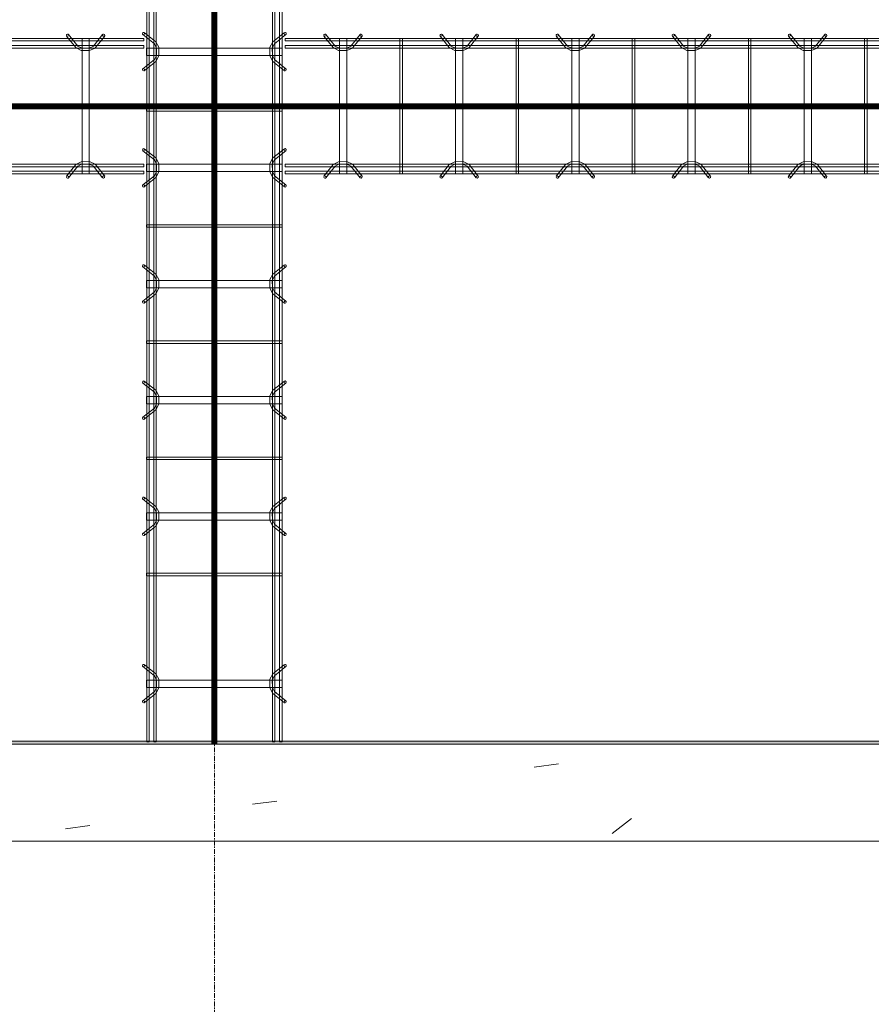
# Model space of a CAD drawing. Header units: inches. Extents: x -4136 to 1945, y -6639 to 12387.
# Tile 344 of 656: x -2520 to -2432, y 9874 to 9976. Entities that reach past the tile are written whole.
import ezdxf

# ---------------------------------------------------------------- set-up
doc = ezdxf.new("R2010")
doc.units = ezdxf.units.IN
doc.header["$MEASUREMENT"] = 0
doc.linetypes.add('Línea de rejilla', pattern=[0.875, 0.5, -0.125, 0.125, -0.125])
for name, color, linetype, lineweight in [('A-FLOR', 7, 'Continuous', 9), ('A-GENM', 7, 'Continuous', 9), ('A-WALL', 7, 'Continuous', 9), ('A-WALL-PATT', 7, 'Continuous', 18), ('S-BEAM', 7, 'Continuous', 9), ('S-FNDN', 7, 'Continuous', 9), ('S-GRID', 7, 'Continuous', 9)]:
    doc.layers.add(name, color=color, linetype=linetype, lineweight=lineweight)
pattern_1 = [(50, (0, 0), (55.0854, -4.81984), [5.76, -63.36]), (355, (0, 0), (-10.6557, 57.76853), [4.608, -50.688]), (100.451, (4.59, -0.4), (44.42947, 52.94866), [4.895, -53.848]), (46.184, (0, 15.36), (81.96444, -12.7121), [8.64, -95.04]), (96.636, (6.83, 14.3), (71.7815, 74.8124), [7.343, -80.772]), (351.184, (0, 15.36), (71.78195, 74.8124), [6.912, -76.032]), (21, (7.68, 11.52), (45.84207, -30.92146), [5.76, -63.36]), (326, (7.68, 11.52), (18.68706, 55.69148), [4.608, -50.688]), (71.451, (11.5, 8.943), (64.5289, 24.7701), [4.895, -53.848]), (37.5, (0, 0), (0.933895, 25.566816), [2.534, -47.539, 2.534, -48.922, -50.88]), (37.5, (0, 0), (0.933895, 25.566816), [-101.53, 2.534, -48.346]), (7.5, (0, 0), (20.20404, 30.2913), [2.534, -26.803, 2.534, -46.387, -19.392]), (7.5, (0, 0), (20.20404, 30.2913), [-78.259, 2.534, -16.858]), (327.5, (-17.126, 0), (40.997785, -1.732403), [2.534, -16.666, 2.534, -57.37, -79.488]), (327.5, (-17.126, 0), (40.997785, -1.732403), [-79.104, 2.534, -76.954]), (317.5, (-24.806, 0), (44.78888, 7.68784), [2.534, -22.426, 2.534, -37.248, -56.448]), (317.5, (-24.806, 0), (44.78888, 7.68784), [-64.742, 2.534, -53.914])]

# ---------------------------------------------------------------- blocks, each defined once
blk = doc.blocks.new('Dowel bar assembly - Dowel bar assembly-673744-SLAB ON GROUND JOINTS')
at = {"layer": 'S-BEAM', "color": 253, "true_color": 0xaaaaaa}
for p, q in [((172.02, 2.23), (172.97, 1.03)), ((173.18, 1.19), (172.23, 2.39)), ((175.76, 2.39), (174.81, 1.19)), ((175.01, 1.03), (175.96, 2.23)), ((184.02, 2.23), (184.97, 1.03)), ((185.18, 1.19), (184.23, 2.39)), ((187.76, 2.39), (186.81, 1.19)), ((187.01, 1.03), (187.96, 2.23)), ((196.02, 2.23), (196.97, 1.03)), ((197.18, 1.19), (196.23, 2.39)), ((199.76, 2.39), (198.81, 1.19)), ((199.01, 1.03), (199.96, 2.23)), ((208.02, 2.23), (208.97, 1.03)), ((209.18, 1.19), (208.23, 2.39)), ((211.76, 2.39), (210.81, 1.19)), ((211.01, 1.03), (211.96, 2.23)), ((220.02, 2.23), (220.97, 1.03)), ((221.18, 1.19), (220.23, 2.39)), ((223.76, 2.39), (222.81, 1.19)), ((223.01, 1.03), (223.96, 2.23)), ((237.31, 2.23), (238.26, 1.03)), ((238.46, 1.19), (237.51, 2.39)), ((241.04, 2.39), (240.09, 1.19)), ((240.3, 1.03), (241.25, 2.23)), ((245.28, 1.98), (0, 1.98)), ((0, 1.72), (245.28, 1.72)), ((245.28, 1.25), (0, 1.25)), ((173.63, 1.99), (173.63, -12.01)), ((174.38, 1.99), (173.63, 1.99)), ((173.63, 1.99), (174.38, 1.99)), ((174.38, -12.01), (174.38, 1.99)), ((179.87, 1.99), (179.87, -12.01)), ((180.13, 1.99), (179.87, 1.99)), ((179.87, 1.99), (180.13, 1.99)), ((180.13, -12.01), (180.13, 1.99)), ((185.63, 1.99), (185.63, -12.01)), ((186.38, 1.99), (185.63, 1.99)), ((185.63, 1.99), (186.38, 1.99)), ((186.38, -12.01), (186.38, 1.99)), ((191.87, 1.99), (191.87, -12.01)), ((192.13, 1.99), (191.87, 1.99)), ((191.87, 1.99), (192.13, 1.99)), ((192.13, -12.01), (192.13, 1.99)), ((197.63, 1.99), (197.63, -12.01)), ((198.38, 1.99), (197.63, 1.99)), ((197.63, 1.99), (198.38, 1.99)), ((198.38, -12.01), (198.38, 1.99)), ((203.87, 1.99), (203.87, -12.01)), ((204.13, 1.99), (203.87, 1.99)), ((203.87, 1.99), (204.13, 1.99)), ((204.13, -12.01), (204.13, 1.99)), ((209.63, 1.99), (209.63, -12.01)), ((210.38, 1.99), (209.63, 1.99)), ((209.63, 1.99), (210.38, 1.99)), ((210.38, -12.01), (210.38, 1.99)), ((215.87, 1.99), (215.87, -12.01)), ((216.13, 1.99), (215.87, 1.99)), ((215.87, 1.99), (216.13, 1.99)), ((216.13, -12.01), (216.13, 1.99)), ((221.63, 1.99), (221.63, -12.01)), ((222.38, 1.99), (221.63, 1.99)), ((221.63, 1.99), (222.38, 1.99)), ((222.38, -12.01), (222.38, 1.99)), ((227.87, 1.99), (227.87, -12.01)), ((228.13, 1.99), (227.87, 1.99)), ((227.87, 1.99), (228.13, 1.99)), ((228.13, -12.01), (228.13, 1.99)), ((238.91, 1.99), (238.91, -12.01)), ((239.66, 1.99), (238.91, 1.99)), ((238.91, 1.99), (239.66, 1.99)), ((239.66, -12.01), (239.66, 1.99)), ((245.28, 1.98), (245.28, 1.72)), ((245.28, 1.72), (245.28, 1.98)), ((245.28, 0.99), (245.28, 1.25)), ((245.28, 1.25), (245.28, 0.99)), ((0, 0.99), (245.28, 0.99)), ((245.28, -11.01), (0, -11.01)), ((172.97, -11.05), (172.02, -12.25)), ((175.96, -12.25), (175.01, -11.05)), ((184.97, -11.05), (184.02, -12.25)), ((187.96, -12.25), (187.01, -11.05)), ((196.97, -11.05), (196.02, -12.25)), ((199.96, -12.25), (199.01, -11.05)), ((208.97, -11.05), (208.02, -12.25)), ((211.96, -12.25), (211.01, -11.05)), ((220.97, -11.05), (220.02, -12.25)), ((223.96, -12.25), (223.01, -11.05)), ((238.26, -11.05), (237.31, -12.25)), ((241.25, -12.25), (240.3, -11.05)), ((245.28, -11.27), (245.28, -11.01)), ((245.28, -11.01), (245.28, -11.27)), ((0, -11.27), (245.28, -11.27)), ((245.28, -11.74), (0, -11.74)), ((0, -12), (245.28, -12)), ((172.23, -12.41), (173.18, -11.21)), ((174.38, -12.01), (173.63, -12.01)), ((173.63, -12.01), (174.38, -12.01)), ((174.81, -11.21), (175.76, -12.41)), ((180.13, -12.01), (179.87, -12.01)), ((179.87, -12.01), (180.13, -12.01)), ((184.23, -12.41), (185.18, -11.21)), ((186.38, -12.01), (185.63, -12.01)), ((185.63, -12.01), (186.38, -12.01)), ((186.81, -11.21), (187.76, -12.41)), ((192.13, -12.01), (191.87, -12.01)), ((191.87, -12.01), (192.13, -12.01)), ((196.23, -12.41), (197.18, -11.21)), ((198.38, -12.01), (197.63, -12.01)), ((197.63, -12.01), (198.38, -12.01)), ((198.81, -11.21), (199.76, -12.41)), ((204.13, -12.01), (203.87, -12.01)), ((203.87, -12.01), (204.13, -12.01)), ((208.23, -12.41), (209.18, -11.21)), ((210.38, -12.01), (209.63, -12.01)), ((209.63, -12.01), (210.38, -12.01)), ((210.81, -11.21), (211.76, -12.41)), ((216.13, -12.01), (215.87, -12.01)), ((215.87, -12.01), (216.13, -12.01)), ((220.23, -12.41), (221.18, -11.21)), ((222.38, -12.01), (221.63, -12.01)), ((221.63, -12.01), (222.38, -12.01)), ((222.81, -11.21), (223.76, -12.41)), ((228.13, -12.01), (227.87, -12.01)), ((227.87, -12.01), (228.13, -12.01)), ((237.51, -12.41), (238.46, -11.21)), ((239.66, -12.01), (238.91, -12.01)), ((238.91, -12.01), (239.66, -12.01)), ((240.09, -11.21), (241.04, -12.41)), ((245.28, -12), (245.28, -11.74)), ((245.28, -11.74), (245.28, -12))]:
    blk.add_line(p, q, dxfattribs=at)
at = {"layer": 'S-BEAM', "color": 253, "true_color": 0xaaaaaa, "flags": 128}
for points in [[(172.97, 1.03), (173.53, 0.73), (174.39, 0.72), (174.97, 0.99), (175.01, 1.03)], [(173.18, 1.19), (173.62, 0.97), (174.38, 0.98), (174.81, 1.19)], [(184.97, 1.03), (185.53, 0.73), (186.39, 0.72), (186.97, 0.99), (187.01, 1.03)], [(185.18, 1.19), (185.62, 0.97), (186.38, 0.98), (186.81, 1.19)], [(196.97, 1.03), (197.53, 0.73), (198.39, 0.72), (198.97, 0.99), (199.01, 1.03)], [(197.18, 1.19), (197.62, 0.97), (198.38, 0.98), (198.81, 1.19)], [(208.97, 1.03), (209.53, 0.73), (210.39, 0.72), (210.97, 0.99), (211.01, 1.03)], [(209.18, 1.19), (209.62, 0.97), (210.38, 0.98), (210.81, 1.19)], [(220.97, 1.03), (221.53, 0.73), (222.39, 0.72), (222.97, 0.99), (223.01, 1.03)], [(221.18, 1.19), (221.62, 0.97), (222.38, 0.98), (222.81, 1.19)], [(238.26, 1.03), (238.81, 0.73), (239.67, 0.72), (240.26, 0.99), (240.3, 1.03)], [(238.46, 1.19), (238.91, 0.97), (239.67, 0.98), (240.09, 1.19)], [(172.97, -11.05), (173.53, -10.75), (174.39, -10.74), (174.97, -11.01), (175.01, -11.05)], [(173.18, -11.21), (173.62, -10.99), (174.38, -11), (174.81, -11.21)], [(184.97, -11.05), (185.53, -10.75), (186.39, -10.74), (186.97, -11.01), (187.01, -11.05)], [(185.18, -11.21), (185.62, -10.99), (186.38, -11), (186.81, -11.21)], [(196.97, -11.05), (197.53, -10.75), (198.39, -10.74), (198.97, -11.01), (199.01, -11.05)], [(197.18, -11.21), (197.62, -10.99), (198.38, -11), (198.81, -11.21)], [(208.97, -11.05), (209.53, -10.75), (210.39, -10.74), (210.97, -11.01), (211.01, -11.05)], [(209.18, -11.21), (209.62, -10.99), (210.38, -11), (210.81, -11.21)], [(220.97, -11.05), (221.53, -10.75), (222.39, -10.74), (222.97, -11.01), (223.01, -11.05)], [(221.18, -11.21), (221.62, -10.99), (222.38, -11), (222.81, -11.21)], [(238.26, -11.05), (238.81, -10.75), (239.67, -10.74), (240.26, -11.01), (240.3, -11.05)], [(238.46, -11.21), (238.91, -10.99), (239.67, -11), (240.09, -11.21)]]:
    blk.add_lwpolyline(points, dxfattribs=at)
at = {"layer": 'S-BEAM', "color": 253, "true_color": 0xaaaaaa}
for centre, major_axis, start_param, end_param in [((172.12, 2.31), (0.101, 0.08), 5.709265, 8.850858), ((172.12, 2.31), (0.101, 0.08), 2.567673, 5.709265), ((175.86, 2.31), (-0.101, 0.08), 3.715513, 6.857105), ((175.86, 2.31), (-0.101, 0.08), 0.57392, 3.715513), ((184.12, 2.31), (0.101, 0.08), 5.709265, 8.850858), ((184.12, 2.31), (0.101, 0.08), 2.567673, 5.709265), ((187.86, 2.31), (-0.101, 0.08), 3.715513, 6.857105), ((187.86, 2.31), (-0.101, 0.08), 0.57392, 3.715513), ((196.12, 2.31), (0.101, 0.08), 5.709265, 8.850858), ((196.12, 2.31), (0.101, 0.08), 2.567673, 5.709265), ((199.86, 2.31), (-0.101, 0.08), 3.715513, 6.857105), ((199.86, 2.31), (-0.101, 0.08), 0.57392, 3.715513), ((208.12, 2.31), (0.101, 0.08), 5.709265, 8.850858), ((208.12, 2.31), (0.101, 0.08), 2.567673, 5.709265), ((211.86, 2.31), (-0.101, 0.08), 3.715513, 6.857105), ((211.86, 2.31), (-0.101, 0.08), 0.57392, 3.715513), ((220.12, 2.31), (0.101, 0.08), 5.709265, 8.850858), ((220.12, 2.31), (0.101, 0.08), 2.567673, 5.709265), ((223.86, 2.31), (-0.101, 0.08), 3.715513, 6.857105), ((223.86, 2.31), (-0.101, 0.08), 0.57392, 3.715513), ((237.41, 2.31), (0.101, 0.08), 5.709265, 8.850858), ((237.41, 2.31), (0.101, 0.08), 2.567673, 5.709265), ((241.15, 2.31), (-0.101, 0.08), 3.715513, 6.857105), ((241.15, 2.31), (-0.101, 0.08), 0.57392, 3.715513), ((172.12, -12.33), (-0.101, 0.08), 3.715513, 6.857105), ((172.12, -12.33), (-0.101, 0.08), 0.57392, 3.715513), ((175.86, -12.33), (0.101, 0.08), 5.709265, 8.850858), ((175.86, -12.33), (0.101, 0.08), 2.567673, 5.709265), ((184.12, -12.33), (-0.101, 0.08), 3.715513, 6.857105), ((184.12, -12.33), (-0.101, 0.08), 0.57392, 3.715513), ((187.86, -12.33), (0.101, 0.08), 5.709265, 8.850858), ((187.86, -12.33), (0.101, 0.08), 2.567673, 5.709265), ((196.12, -12.33), (-0.101, 0.08), 3.715513, 6.857105), ((196.12, -12.33), (-0.101, 0.08), 0.57392, 3.715513), ((199.86, -12.33), (0.101, 0.08), 5.709265, 8.850858), ((199.86, -12.33), (0.101, 0.08), 2.567673, 5.709265), ((208.12, -12.33), (-0.101, 0.08), 3.715513, 6.857105), ((208.12, -12.33), (-0.101, 0.08), 0.57392, 3.715513), ((211.86, -12.33), (0.101, 0.08), 5.709265, 8.850858), ((211.86, -12.33), (0.101, 0.08), 2.567673, 5.709265), ((220.12, -12.33), (-0.101, 0.08), 3.715513, 6.857105), ((220.12, -12.33), (-0.101, 0.08), 0.57392, 3.715513), ((223.86, -12.33), (0.101, 0.08), 5.709265, 8.850858), ((223.86, -12.33), (0.101, 0.08), 2.567673, 5.709265), ((237.41, -12.33), (-0.101, 0.08), 3.715513, 6.857105), ((237.41, -12.33), (-0.101, 0.08), 0.57392, 3.715513), ((241.15, -12.33), (0.101, 0.08), 5.709265, 8.850858), ((241.15, -12.33), (0.101, 0.08), 2.567673, 5.709265)]:
    blk.add_ellipse(centre, major_axis=major_axis, ratio=0.816528, start_param=start_param, end_param=end_param, dxfattribs=at)
blk = doc.blocks.new('Dowel bar assembly - Dowel bar assembly-674000-SLAB ON GROUND JOINTS')
at = {"layer": 'S-BEAM', "color": 253, "true_color": 0xaaaaaa}
for p, q in [((140.21, 2.23), (141.16, 1.03)), ((141.36, 1.19), (140.41, 2.39)), ((143.94, 2.39), (142.99, 1.19)), ((143.2, 1.03), (144.15, 2.23)), ((148.18, 1.98), (0, 1.98)), ((0, 1.72), (148.18, 1.72)), ((148.18, 1.25), (0, 1.25)), ((141.81, 1.99), (141.81, -12.01)), ((142.56, 1.99), (141.81, 1.99)), ((141.81, 1.99), (142.56, 1.99)), ((142.56, -12.01), (142.56, 1.99)), ((148.18, 1.98), (148.18, 1.72)), ((148.18, 1.72), (148.18, 1.98)), ((148.18, 0.99), (148.18, 1.25)), ((148.18, 1.25), (148.18, 0.99)), ((0, 0.99), (148.18, 0.99)), ((148.18, -11.01), (0, -11.01)), ((141.16, -11.05), (140.21, -12.25)), ((144.15, -12.25), (143.2, -11.05)), ((148.18, -11.27), (148.18, -11.01)), ((148.18, -11.01), (148.18, -11.27)), ((0, -11.27), (148.18, -11.27)), ((148.18, -11.74), (0, -11.74)), ((0, -12), (148.18, -12)), ((140.41, -12.41), (141.36, -11.21)), ((142.56, -12.01), (141.81, -12.01)), ((141.81, -12.01), (142.56, -12.01)), ((142.99, -11.21), (143.94, -12.41)), ((148.18, -12), (148.18, -11.74)), ((148.18, -11.74), (148.18, -12))]:
    blk.add_line(p, q, dxfattribs=at)
at = {"layer": 'S-BEAM', "color": 253, "true_color": 0xaaaaaa, "flags": 128}
for points in [[(141.16, 1.03), (141.71, 0.73), (142.57, 0.72), (143.15, 0.99), (143.2, 1.03)], [(141.36, 1.19), (141.81, 0.97), (142.56, 0.98), (142.99, 1.19)], [(141.16, -11.05), (141.71, -10.75), (142.57, -10.74), (143.15, -11.01), (143.2, -11.05)], [(141.36, -11.21), (141.81, -10.99), (142.56, -11), (142.99, -11.21)]]:
    blk.add_lwpolyline(points, dxfattribs=at)
at = {"layer": 'S-BEAM', "color": 253, "true_color": 0xaaaaaa}
for centre, major_axis, start_param, end_param in [((140.31, 2.31), (0.101, 0.08), 5.709265, 8.850858), ((140.31, 2.31), (0.101, 0.08), 2.567673, 5.709265), ((144.04, 2.31), (-0.101, 0.08), 3.715513, 6.857105), ((144.04, 2.31), (-0.101, 0.08), 0.57392, 3.715513), ((140.31, -12.33), (-0.101, 0.08), 3.715513, 6.857105), ((140.31, -12.33), (-0.101, 0.08), 0.57392, 3.715513), ((144.04, -12.33), (0.101, 0.08), 5.709265, 8.850858), ((144.04, -12.33), (0.101, 0.08), 2.567673, 5.709265)]:
    blk.add_ellipse(centre, major_axis=major_axis, ratio=0.816528, start_param=start_param, end_param=end_param, dxfattribs=at)
blk = doc.blocks.new('Dowel bar assembly - Dowel bar assembly-674565-SLAB ON GROUND JOINTS')
at = {"layer": 'S-BEAM', "color": 253, "true_color": 0xaaaaaa}
for p, q in [((4.02, 2.23), (4.97, 1.03)), ((5.18, 1.19), (4.23, 2.39)), ((7.76, 2.39), (6.81, 1.19)), ((7.01, 1.03), (7.96, 2.23)), ((16.02, 2.23), (16.97, 1.03)), ((17.18, 1.19), (16.23, 2.39)), ((19.76, 2.39), (18.81, 1.19)), ((19.01, 1.03), (19.96, 2.23)), ((28.02, 2.23), (28.97, 1.03)), ((29.18, 1.19), (28.23, 2.39)), ((31.76, 2.39), (30.81, 1.19)), ((31.01, 1.03), (31.96, 2.23)), ((40.02, 2.23), (40.97, 1.03)), ((41.18, 1.19), (40.23, 2.39)), ((43.76, 2.39), (42.81, 1.19)), ((43.01, 1.03), (43.96, 2.23)), ((52.02, 2.23), (52.97, 1.03)), ((53.18, 1.19), (52.23, 2.39)), ((55.76, 2.39), (54.81, 1.19)), ((55.01, 1.03), (55.96, 2.23)), ((148.47, 1.98), (0, 1.98)), ((0, 1.98), (0, 1.72)), ((0, 1.72), (0, 1.98)), ((0, 1.72), (148.47, 1.72)), ((148.47, 1.25), (0, 1.25)), ((0, 0.99), (0, 1.25)), ((0, 1.25), (0, 0.99)), ((5.63, 1.99), (5.63, -12.01)), ((6.38, 1.99), (5.63, 1.99)), ((5.63, 1.99), (6.38, 1.99)), ((6.38, -12.01), (6.38, 1.99)), ((11.87, 1.99), (11.87, -12.01)), ((12.13, 1.99), (11.87, 1.99)), ((11.87, 1.99), (12.13, 1.99)), ((12.13, -12.01), (12.13, 1.99)), ((17.63, 1.99), (17.63, -12.01)), ((18.38, 1.99), (17.63, 1.99)), ((17.63, 1.99), (18.38, 1.99)), ((18.38, -12.01), (18.38, 1.99)), ((23.87, 1.99), (23.87, -12.01)), ((24.13, 1.99), (23.87, 1.99)), ((23.87, 1.99), (24.13, 1.99)), ((24.13, -12.01), (24.13, 1.99)), ((29.63, 1.99), (29.63, -12.01)), ((30.38, 1.99), (29.63, 1.99)), ((29.63, 1.99), (30.38, 1.99)), ((30.38, -12.01), (30.38, 1.99)), ((35.87, 1.99), (35.87, -12.01)), ((36.13, 1.99), (35.87, 1.99)), ((35.87, 1.99), (36.13, 1.99)), ((36.13, -12.01), (36.13, 1.99)), ((41.63, 1.99), (41.63, -12.01)), ((42.38, 1.99), (41.63, 1.99)), ((41.63, 1.99), (42.38, 1.99)), ((42.38, -12.01), (42.38, 1.99)), ((47.87, 1.99), (47.87, -12.01)), ((48.13, 1.99), (47.87, 1.99)), ((47.87, 1.99), (48.13, 1.99)), ((48.13, -12.01), (48.13, 1.99)), ((53.63, 1.99), (53.63, -12.01)), ((54.38, 1.99), (53.63, 1.99)), ((53.63, 1.99), (54.38, 1.99)), ((54.38, -12.01), (54.38, 1.99)), ((59.87, 1.99), (59.87, -12.01)), ((60.13, 1.99), (59.87, 1.99)), ((59.87, 1.99), (60.13, 1.99)), ((60.13, -12.01), (60.13, 1.99)), ((0, 0.99), (148.47, 0.99)), ((148.47, -11.01), (0, -11.01)), ((0, -11.27), (0, -11.01)), ((0, -11.01), (0, -11.27)), ((4.97, -11.05), (4.02, -12.25)), ((7.96, -12.25), (7.01, -11.05)), ((16.97, -11.05), (16.02, -12.25)), ((19.96, -12.25), (19.01, -11.05)), ((28.97, -11.05), (28.02, -12.25)), ((31.96, -12.25), (31.01, -11.05)), ((40.97, -11.05), (40.02, -12.25)), ((43.96, -12.25), (43.01, -11.05)), ((52.97, -11.05), (52.02, -12.25)), ((55.96, -12.25), (55.01, -11.05)), ((0, -11.27), (148.47, -11.27)), ((148.47, -11.74), (0, -11.74)), ((0, -12), (0, -11.74)), ((0, -11.74), (0, -12)), ((0, -12), (148.47, -12)), ((4.23, -12.41), (5.18, -11.21)), ((6.38, -12.01), (5.63, -12.01)), ((5.63, -12.01), (6.38, -12.01)), ((6.81, -11.21), (7.76, -12.41)), ((12.13, -12.01), (11.87, -12.01)), ((11.87, -12.01), (12.13, -12.01)), ((16.23, -12.41), (17.18, -11.21)), ((18.38, -12.01), (17.63, -12.01)), ((17.63, -12.01), (18.38, -12.01)), ((18.81, -11.21), (19.76, -12.41)), ((24.13, -12.01), (23.87, -12.01)), ((23.87, -12.01), (24.13, -12.01)), ((28.23, -12.41), (29.18, -11.21)), ((30.38, -12.01), (29.63, -12.01)), ((29.63, -12.01), (30.38, -12.01)), ((30.81, -11.21), (31.76, -12.41)), ((36.13, -12.01), (35.87, -12.01)), ((35.87, -12.01), (36.13, -12.01)), ((40.23, -12.41), (41.18, -11.21)), ((42.38, -12.01), (41.63, -12.01)), ((41.63, -12.01), (42.38, -12.01)), ((42.81, -11.21), (43.76, -12.41)), ((48.13, -12.01), (47.87, -12.01)), ((47.87, -12.01), (48.13, -12.01)), ((52.23, -12.41), (53.18, -11.21)), ((54.38, -12.01), (53.63, -12.01)), ((53.63, -12.01), (54.38, -12.01)), ((54.81, -11.21), (55.76, -12.41)), ((60.13, -12.01), (59.87, -12.01)), ((59.87, -12.01), (60.13, -12.01))]:
    blk.add_line(p, q, dxfattribs=at)
at = {"layer": 'S-BEAM', "color": 253, "true_color": 0xaaaaaa, "flags": 128}
for points in [[(4.97, 1.03), (5.53, 0.73), (6.39, 0.72), (6.97, 0.99), (7.01, 1.03)], [(5.18, 1.19), (5.62, 0.97), (6.38, 0.98), (6.81, 1.19)], [(16.97, 1.03), (17.53, 0.73), (18.39, 0.72), (18.97, 0.99), (19.01, 1.03)], [(17.18, 1.19), (17.62, 0.97), (18.38, 0.98), (18.81, 1.19)], [(28.97, 1.03), (29.53, 0.73), (30.39, 0.72), (30.97, 0.99), (31.01, 1.03)], [(29.18, 1.19), (29.62, 0.97), (30.38, 0.98), (30.81, 1.19)], [(40.97, 1.03), (41.53, 0.73), (42.39, 0.72), (42.97, 0.99), (43.01, 1.03)], [(41.18, 1.19), (41.62, 0.97), (42.38, 0.98), (42.81, 1.19)], [(52.97, 1.03), (53.53, 0.73), (54.39, 0.72), (54.97, 0.99), (55.01, 1.03)], [(53.18, 1.19), (53.62, 0.97), (54.38, 0.98), (54.81, 1.19)], [(4.97, -11.05), (5.53, -10.75), (6.39, -10.74), (6.97, -11.01), (7.01, -11.05)], [(5.18, -11.21), (5.62, -10.99), (6.38, -11), (6.81, -11.21)], [(16.97, -11.05), (17.53, -10.75), (18.39, -10.74), (18.97, -11.01), (19.01, -11.05)], [(17.18, -11.21), (17.62, -10.99), (18.38, -11), (18.81, -11.21)], [(28.97, -11.05), (29.53, -10.75), (30.39, -10.74), (30.97, -11.01), (31.01, -11.05)], [(29.18, -11.21), (29.62, -10.99), (30.38, -11), (30.81, -11.21)], [(40.97, -11.05), (41.53, -10.75), (42.39, -10.74), (42.97, -11.01), (43.01, -11.05)], [(41.18, -11.21), (41.62, -10.99), (42.38, -11), (42.81, -11.21)], [(52.97, -11.05), (53.53, -10.75), (54.39, -10.74), (54.97, -11.01), (55.01, -11.05)], [(53.18, -11.21), (53.62, -10.99), (54.38, -11), (54.81, -11.21)]]:
    blk.add_lwpolyline(points, dxfattribs=at)
at = {"layer": 'S-BEAM', "color": 253, "true_color": 0xaaaaaa}
for centre, major_axis, start_param, end_param in [((4.12, 2.31), (0.101, 0.08), 5.709265, 8.850858), ((4.12, 2.31), (0.101, 0.08), 2.567673, 5.709265), ((7.86, 2.31), (-0.101, 0.08), 3.715513, 6.857105), ((7.86, 2.31), (-0.101, 0.08), 0.57392, 3.715513), ((16.12, 2.31), (0.101, 0.08), 5.709265, 8.850858), ((16.12, 2.31), (0.101, 0.08), 2.567673, 5.709265), ((19.86, 2.31), (-0.101, 0.08), 3.715513, 6.857105), ((19.86, 2.31), (-0.101, 0.08), 0.57392, 3.715513), ((28.12, 2.31), (0.101, 0.08), 5.709265, 8.850858), ((28.12, 2.31), (0.101, 0.08), 2.567673, 5.709265), ((31.86, 2.31), (-0.101, 0.08), 3.715513, 6.857105), ((31.86, 2.31), (-0.101, 0.08), 0.57392, 3.715513), ((40.12, 2.31), (0.101, 0.08), 5.709265, 8.850858), ((40.12, 2.31), (0.101, 0.08), 2.567673, 5.709265), ((43.86, 2.31), (-0.101, 0.08), 3.715513, 6.857105), ((43.86, 2.31), (-0.101, 0.08), 0.57392, 3.715513), ((52.12, 2.31), (0.101, 0.08), 5.709265, 8.850858), ((52.12, 2.31), (0.101, 0.08), 2.567673, 5.709265), ((55.86, 2.31), (-0.101, 0.08), 3.715513, 6.857105), ((55.86, 2.31), (-0.101, 0.08), 0.57392, 3.715513), ((4.12, -12.33), (-0.101, 0.08), 3.715513, 6.857105), ((4.12, -12.33), (-0.101, 0.08), 0.57392, 3.715513), ((7.86, -12.33), (0.101, 0.08), 5.709265, 8.850858), ((7.86, -12.33), (0.101, 0.08), 2.567673, 5.709265), ((16.12, -12.33), (-0.101, 0.08), 3.715513, 6.857105), ((16.12, -12.33), (-0.101, 0.08), 0.57392, 3.715513), ((19.86, -12.33), (0.101, 0.08), 5.709265, 8.850858), ((19.86, -12.33), (0.101, 0.08), 2.567673, 5.709265), ((28.12, -12.33), (-0.101, 0.08), 3.715513, 6.857105), ((28.12, -12.33), (-0.101, 0.08), 0.57392, 3.715513), ((31.86, -12.33), (0.101, 0.08), 5.709265, 8.850858), ((31.86, -12.33), (0.101, 0.08), 2.567673, 5.709265), ((40.12, -12.33), (-0.101, 0.08), 3.715513, 6.857105), ((40.12, -12.33), (-0.101, 0.08), 0.57392, 3.715513), ((43.86, -12.33), (0.101, 0.08), 5.709265, 8.850858), ((43.86, -12.33), (0.101, 0.08), 2.567673, 5.709265), ((52.12, -12.33), (-0.101, 0.08), 3.715513, 6.857105), ((52.12, -12.33), (-0.101, 0.08), 0.57392, 3.715513), ((55.86, -12.33), (0.101, 0.08), 5.709265, 8.850858), ((55.86, -12.33), (0.101, 0.08), 2.567673, 5.709265)]:
    blk.add_ellipse(centre, major_axis=major_axis, ratio=0.816528, start_param=start_param, end_param=end_param, dxfattribs=at)

msp = doc.modelspace()

# ---------------------------------------------------------------- hatches: boundary and pattern name
at = {"layer": 'A-GENM', "true_color": 0x0000ff}
for points in [[(-2500.58036, 9901.1894), (-2500.58036, 9901.50436), (-2500.58036, 10146.38815), (-2500.32374, 10146.13152), (-2500.15717, 10146.2981), (-2500.15717, 9901.50436), (-2500.15717, 9901.1894)], [(-2500.52059, 9901.1894), (-2500.52059, 9901.50436), (-2500.52059, 10146.32838), (-2500.32374, 10146.13152), (-2500.21238, 10146.24288), (-2500.12689, 10146.32838), (-2500.12689, 9901.50436), (-2500.12689, 9901.1894)], [(-2500.50273, 9901.1894), (-2500.50273, 9901.50436), (-2500.50273, 10146.31052), (-2500.32374, 10146.13152), (-2500.15869, 10146.29658), (-2500.15869, 9901.50436), (-2500.15869, 9901.1894)], [(-2500.49348, 9901.1894), (-2500.49348, 9901.50436), (-2500.49348, 10146.30127), (-2500.32374, 10146.13152), (-2500.07181, 10146.38346), (-2500.07181, 9901.50436), (-2500.07181, 9901.1894)], [(-2500.36718, 9901.1894), (-2500.36718, 9901.50436), (-2500.36718, 10146.17497), (-2500.32374, 10146.13152), (-2500.2803, 10146.17497), (-2500.2803, 9901.50436), (-2500.2803, 9901.1894)], [(-2500.2803, 9901.1894), (-2500.2803, 9901.50436), (-2500.2803, 10146.17497), (-2500.07029, 10146.38498), (-2500.07029, 9901.50436), (-2500.07029, 9901.1894)], [(-3819.32374, 9967.3272), (-1943.13624, 9967.3272), (-1943.13624, 9967.11719), (-3819.32374, 9967.11719)], [(-3819.32374, 9967.32568), (-1943.13624, 9967.32568), (-1943.13624, 9966.904), (-3819.32374, 9966.904)], [(-1943.13624, 9966.8769), (-3819.32374, 9966.8769), (-3819.32374, 9967.2706), (-1943.13624, 9967.2706)], [(-3819.32374, 9967.24032), (-1943.13624, 9967.24032), (-1943.13624, 9966.81712), (-3819.32374, 9966.81712)], [(-3819.32374, 9967.2388), (-1943.13624, 9967.2388), (-1943.13624, 9966.89476), (-3819.32374, 9966.89476)], [(-3819.32374, 9967.11719), (-1943.13624, 9967.11719), (-1943.13624, 9967.03031), (-3819.32374, 9967.03031)]]:
    msp.add_hatch(color=5, dxfattribs=at).paths.add_polyline_path(points, flags=0)
at = {"layer": 'A-GENM', "true_color": 0xff0000}
for points in [[(-2500.36718, 9901.1894), (-2500.48122, 9901.1894), (-2663.66626, 9901.1894), (-2663.7803, 9901.1894), (-2663.7803, 9901.50436), (-2500.36718, 9901.50436)], [(-2500.52059, 9901.1894), (-2663.62689, 9901.1894), (-2663.62689, 9901.50436), (-2500.52059, 9901.50436)], [(-2500.15869, 9901.1894), (-2500.58036, 9901.1894), (-2500.58036, 9901.50436), (-2500.15869, 9901.50436)], [(-2500.52059, 9901.50436), (-2500.48122, 9901.50436), (-2500.48122, 9901.1894), (-2500.52059, 9901.1894)], [(-2500.07029, 9901.1894), (-2500.49348, 9901.1894), (-2500.49348, 9901.50436), (-2500.07029, 9901.50436)], [(-2500.07181, 9901.1894), (-2500.41585, 9901.1894), (-2500.41585, 9901.50436), (-2500.07181, 9901.50436)], [(-2500.15717, 9901.1894), (-2500.36718, 9901.1894), (-2500.36718, 9901.50436), (-2500.15717, 9901.50436)], [(-2336.86718, 9901.1894), (-2336.98122, 9901.1894), (-2500.16626, 9901.1894), (-2500.2803, 9901.1894), (-2500.2803, 9901.50436), (-2336.86718, 9901.50436)], [(-2500.16626, 9901.50436), (-2500.12689, 9901.50436), (-2500.12689, 9901.1894), (-2500.16626, 9901.1894)], [(-2337.02059, 9901.1894), (-2500.12689, 9901.1894), (-2500.12689, 9901.50436), (-2337.02059, 9901.50436)]]:
    msp.add_hatch(color=1, dxfattribs=at).paths.add_polyline_path(points, flags=0)
at = {"layer": 'A-WALL-PATT', "lineweight": 9, "true_color": 0xd4d4d4}
h = msp.add_hatch(dxfattribs=at)
h.set_pattern_fill('FP_1', color=254, style=0, pattern_type=2)
h.set_pattern_definition(pattern_1)
h.paths.add_polyline_path([(-2815.32374, 9891.1894), (-2815.32374, 9901.1894), (-2512.32374, 9901.1894), (-2512.32374, 9891.1894)], flags=0)
h = msp.add_hatch(dxfattribs=at)
h.set_pattern_fill('FP_1', color=254, style=0, pattern_type=2)
h.set_pattern_definition(pattern_1)
h.paths.add_polyline_path([(-2512.32374, 9891.1894), (-2512.32374, 9901.1894), (-2161.32374, 9901.1894), (-2161.32374, 9891.1894)], flags=0)

# ---------------------------------------------------------------- linework, layer by layer
at = {"layer": 'A-FLOR'}
msp.add_line((-1943.13624, 9901.1894), (-2512.32374, 9901.1894), dxfattribs=at)
at = {"layer": 'A-GENM', "color": 5, "true_color": 0x0000ff}
for p, q in [((-2500.58036, 9901.50436), (-2500.58036, 10146.38815)), ((-2500.52059, 10146.32838), (-2500.52059, 9901.50436)), ((-2500.52059, 10146.32838), (-2500.52059, 9901.50436)), ((-2500.50273, 10146.31052), (-2500.50273, 9901.50436)), ((-2500.49348, 9901.50436), (-2500.49348, 10146.30127)), ((-2500.48122, 9901.50436), (-2500.48122, 10146.28901)), ((-2500.48122, 10146.28901), (-2500.48122, 9901.50436)), ((-2500.41585, 9901.50436), (-2500.41585, 10146.22364)), ((-2500.36718, 10146.17497), (-2500.36718, 9901.50436)), ((-2500.2803, 10146.17497), (-2500.2803, 9901.50436)), ((-2500.16626, 9901.50436), (-2500.16626, 10146.28901)), ((-2500.16626, 9901.50436), (-2500.16626, 10146.28901)), ((-2500.15869, 9901.50436), (-2500.15869, 10146.29658)), ((-2500.15717, 9901.50436), (-2500.15717, 10146.2981)), ((-2500.12689, 10146.32838), (-2500.12689, 9901.50436)), ((-2500.12689, 10146.32838), (-2500.12689, 9901.50436)), ((-2500.07181, 9901.50436), (-2500.07181, 10146.38346)), ((-2500.07029, 9901.50436), (-2500.07029, 10146.38498)), ((-1943.13624, 9967.3272), (-3819.32374, 9967.3272)), ((-1943.13624, 9967.32568), (-3819.32374, 9967.32568)), ((-3819.32374, 9967.2706), (-1943.13624, 9967.2706)), ((-3819.32374, 9967.2706), (-1943.13624, 9967.2706)), ((-1943.13624, 9967.24032), (-3819.32374, 9967.24032)), ((-1943.13624, 9967.2388), (-3819.32374, 9967.2388)), ((-1943.13624, 9967.23123), (-3819.32374, 9967.23123)), ((-1943.13624, 9967.23123), (-3819.32374, 9967.23123)), ((-3819.32374, 9967.11719), (-1943.13624, 9967.11719)), ((-1943.13624, 9967.03031), (-3819.32374, 9967.03031)), ((-1943.13624, 9966.98164), (-3819.32374, 9966.98164)), ((-1943.13624, 9966.91627), (-3819.32374, 9966.91627)), ((-3819.32374, 9966.91627), (-1943.13624, 9966.91627)), ((-1943.13624, 9966.904), (-3819.32374, 9966.904)), ((-3819.32374, 9966.89476), (-1943.13624, 9966.89476)), ((-3819.32374, 9966.8769), (-1943.13624, 9966.8769)), ((-3819.32374, 9966.8769), (-1943.13624, 9966.8769)), ((-1943.13624, 9966.81712), (-3819.32374, 9966.81712)), ((-2500.58036, 9901.1894), (-2500.58036, 9901.50436)), ((-2500.15717, 9901.1894), (-2500.58036, 9901.1894)), ((-2500.58036, 9901.1894), (-2500.15869, 9901.1894)), ((-2500.12689, 9901.1894), (-2500.52059, 9901.1894)), ((-2500.50273, 9901.50436), (-2500.50273, 9901.1894)), ((-2500.15869, 9901.1894), (-2500.50273, 9901.1894)), ((-2500.50273, 9901.1894), (-2500.41585, 9901.1894)), ((-2500.49348, 9901.1894), (-2500.49348, 9901.50436)), ((-2500.07181, 9901.1894), (-2500.49348, 9901.1894)), ((-2500.49348, 9901.1894), (-2500.07029, 9901.1894)), ((-2500.48122, 9901.1894), (-2500.36718, 9901.1894)), ((-2500.41585, 9901.1894), (-2500.41585, 9901.50436)), ((-2500.41585, 9901.1894), (-2500.07181, 9901.1894)), ((-2500.36718, 9901.50436), (-2500.36718, 9901.1894)), ((-2500.36718, 9901.1894), (-2500.2803, 9901.1894)), ((-2500.2803, 9901.1894), (-2500.36718, 9901.1894)), ((-2500.36718, 9901.1894), (-2500.15717, 9901.1894)), ((-2500.2803, 9901.50436), (-2500.2803, 9901.1894)), ((-2500.2803, 9901.1894), (-2500.16626, 9901.1894)), ((-2500.07029, 9901.1894), (-2500.2803, 9901.1894)), ((-2500.15869, 9901.1894), (-2500.15869, 9901.50436)), ((-2500.15717, 9901.1894), (-2500.15717, 9901.50436)), ((-2500.07181, 9901.1894), (-2500.07181, 9901.50436)), ((-2500.07029, 9901.1894), (-2500.07029, 9901.50436))]:
    msp.add_line(p, q, dxfattribs=at)
at = {"layer": 'A-GENM', "color": 1, "true_color": 0xff0000}
for p, q in [((-2663.91585, 9901.50436), (-2500.50273, 9901.50436)), ((-2663.86792, 9901.1894), (-2500.54169, 9901.1894)), ((-2663.7803, 9901.50436), (-2500.36718, 9901.50436)), ((-2500.48122, 9901.50436), (-2663.66626, 9901.50436)), ((-2500.48122, 9901.1894), (-2663.66626, 9901.1894)), ((-2500.52059, 9901.50436), (-2663.62689, 9901.50436)), ((-2500.52059, 9901.1894), (-2663.62689, 9901.1894)), ((-2663.62689, 9901.1894), (-2500.52059, 9901.1894)), ((-2500.58036, 9901.50436), (-2500.58036, 9901.1894)), ((-2500.58036, 9901.50436), (-2500.15717, 9901.50436)), ((-2500.15869, 9901.50436), (-2500.58036, 9901.50436)), ((-2500.58036, 9901.1894), (-2500.15869, 9901.1894)), ((-2500.15717, 9901.1894), (-2500.58036, 9901.1894)), ((-2500.54169, 9901.1894), (-2500.50273, 9901.1894)), ((-2500.48122, 9901.50436), (-2500.52059, 9901.50436)), ((-2500.48122, 9901.1894), (-2500.52059, 9901.1894)), ((-2500.50273, 9901.1894), (-2500.50273, 9901.50436)), ((-2500.50273, 9901.50436), (-2500.15869, 9901.50436)), ((-2500.15869, 9901.1894), (-2500.50273, 9901.1894)), ((-2500.07181, 9901.50436), (-2500.49348, 9901.50436)), ((-2500.49348, 9901.50436), (-2500.07029, 9901.50436)), ((-2500.49348, 9901.50436), (-2500.49348, 9901.1894)), ((-2500.07029, 9901.1894), (-2500.49348, 9901.1894)), ((-2500.49348, 9901.1894), (-2500.07181, 9901.1894)), ((-2500.36718, 9901.1894), (-2500.48122, 9901.1894)), ((-2500.41585, 9901.1894), (-2500.41585, 9901.50436)), ((-2500.41585, 9901.50436), (-2337.00273, 9901.50436)), ((-2500.41585, 9901.50436), (-2500.07181, 9901.50436)), ((-2500.07181, 9901.1894), (-2500.41585, 9901.1894)), ((-2500.41585, 9901.1894), (-2500.36792, 9901.1894)), ((-2500.36792, 9901.1894), (-2337.04169, 9901.1894)), ((-2500.15717, 9901.50436), (-2500.36718, 9901.50436)), ((-2500.36718, 9901.50436), (-2500.36718, 9901.1894)), ((-2500.36718, 9901.1894), (-2500.15717, 9901.1894)), ((-2500.07029, 9901.50436), (-2500.2803, 9901.50436)), ((-2500.2803, 9901.50436), (-2336.86718, 9901.50436)), ((-2500.2803, 9901.50436), (-2500.2803, 9901.1894)), ((-2500.16626, 9901.1894), (-2500.2803, 9901.1894)), ((-2500.2803, 9901.1894), (-2500.07029, 9901.1894)), ((-2336.98122, 9901.50436), (-2500.16626, 9901.50436)), ((-2500.16626, 9901.50436), (-2500.12689, 9901.50436)), ((-2500.12689, 9901.1894), (-2500.16626, 9901.1894)), ((-2336.98122, 9901.1894), (-2500.16626, 9901.1894)), ((-2500.15869, 9901.50436), (-2500.15869, 9901.1894)), ((-2500.15717, 9901.50436), (-2500.15717, 9901.1894)), ((-2337.02059, 9901.50436), (-2500.12689, 9901.50436)), ((-2337.02059, 9901.1894), (-2500.12689, 9901.1894)), ((-2500.12689, 9901.1894), (-2337.02059, 9901.1894)), ((-2500.07181, 9901.50436), (-2500.07181, 9901.1894)), ((-2500.07029, 9901.50436), (-2500.07029, 9901.1894))]:
    msp.add_line(p, q, dxfattribs=at)
at = {"layer": 'A-WALL', "color": 253, "lineweight": 18, "true_color": 0xaaaaaa}
for p, q in [((-2512.32374, 9901.1894), (-2815.32374, 9901.1894)), ((-2815.32374, 9891.1894), (-2512.32374, 9891.1894))]:
    msp.add_line(p, q, dxfattribs=at)
at = {"layer": 'S-FNDN', "color": 253, "lineweight": 18, "true_color": 0xaaaaaa}
for p, q in [((-1943.32374, 9901.1894), (-2512.32374, 9901.1894)), ((-2512.32374, 9891.1894), (-1933.32374, 9891.1894))]:
    msp.add_line(p, q, dxfattribs=at)
at = {"layer": 'S-GRID', "color": 253, "linetype": 'Línea de rejilla', "true_color": 0xaaaaaa}
msp.add_line((-2500.32374, 9772.6103), (-2500.32374, 12288.55505), dxfattribs=at)

# ---------------------------------------------------------------- block references
at = {"layer": 'S-BEAM', "color": 253, "true_color": 0xaaaaaa, "rotation": 269.9999999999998}
msp.add_blockref('Dowel bar assembly - Dowel bar assembly-673744-SLAB ON GROUND JOINTS', (-2495.31354, 10146.72285), dxfattribs=at)
at = {"layer": 'S-BEAM', "color": 253, "true_color": 0xaaaaaa}
for name, p in [('Dowel bar assembly - Dowel bar assembly-674000-SLAB ON GROUND JOINTS', (-2655.80578, 9972.11518)), ('Dowel bar assembly - Dowel bar assembly-674565-SLAB ON GROUND JOINTS', (-2493.02438, 9972.11518))]:
    msp.add_blockref(name, p, dxfattribs=at)

doc.saveas('drawing.dxf')
